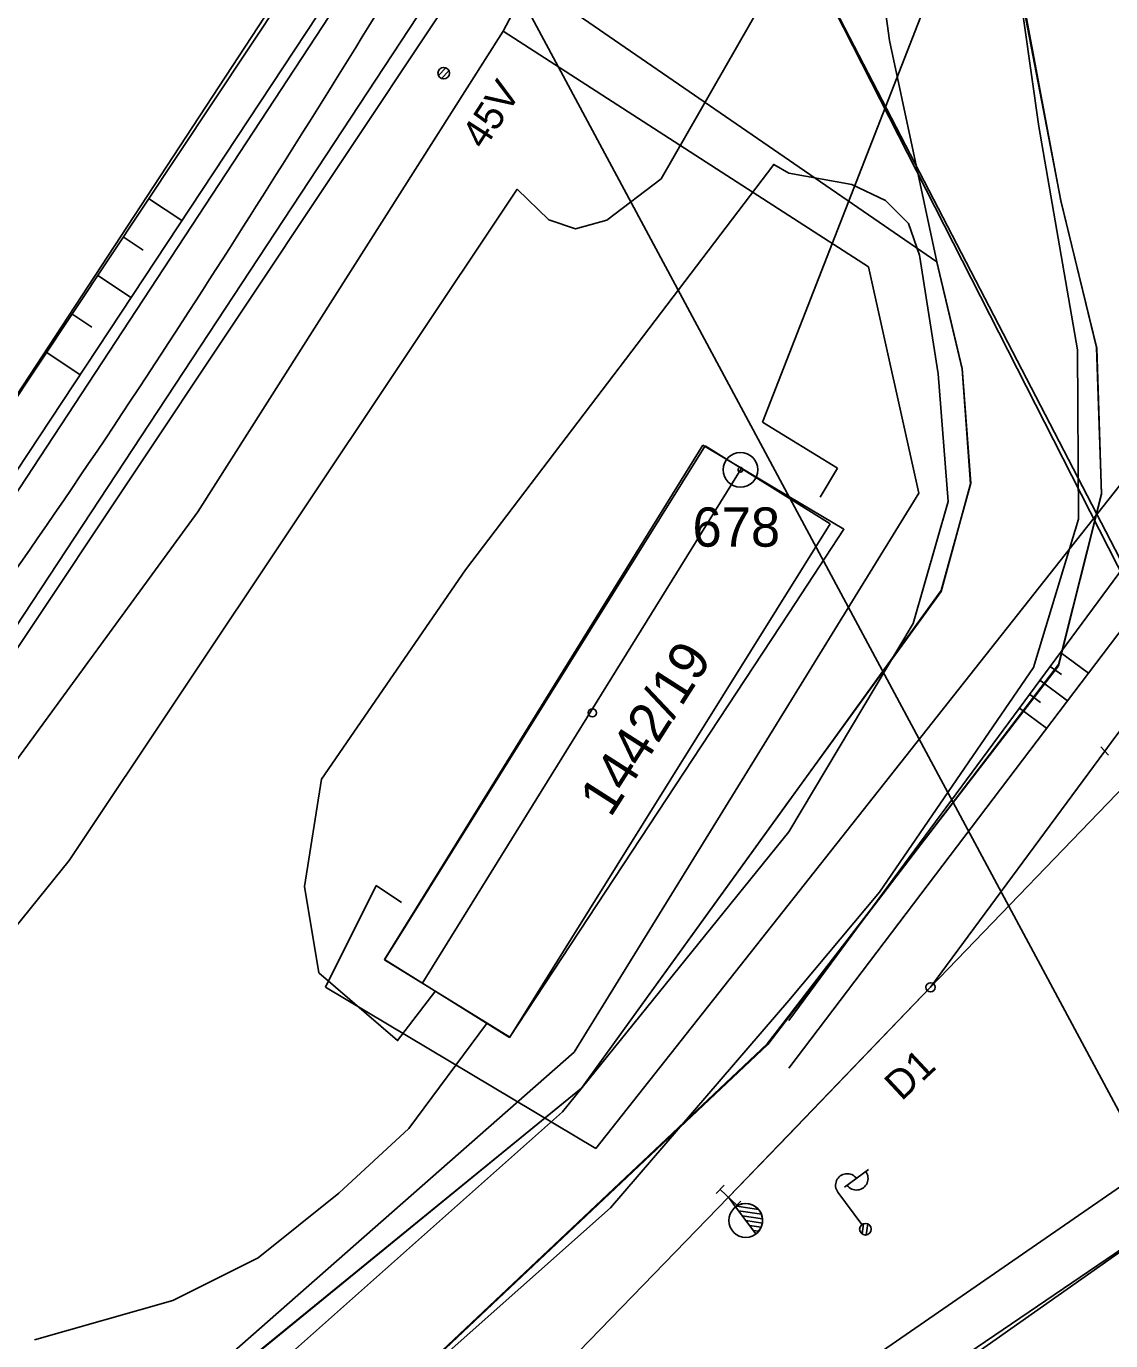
# Model space of a CAD drawing. Extents: x -469926 to -462499, y -1098642 to -1092733.
# Drawn here: x -466033 to -465986.1, y -1095836.3 to -1095779.4 of the extents above; entities that cross this region are included whole.
import ezdxf

# ---------------------------------------------------------------- set-up
doc = ezdxf.new("R2010")
doc.units = 0
for name, color, linetype in [('Vrstva 1', 7, 'Continuous'), ('Vrstva 10', 7, 'Continuous'), ('Vrstva 11', 7, 'Continuous'), ('Vrstva 12', 7, 'Continuous'), ('Vrstva 13', 7, 'Continuous'), ('Vrstva 14', 7, 'Continuous'), ('Vrstva 18', 7, 'Continuous'), ('Vrstva 24', 7, 'Continuous'), ('Vrstva 25', 7, 'Continuous'), ('Vrstva 26', 7, 'Continuous'), ('Vrstva 44', 7, 'Continuous'), ('Vrstva 48', 7, 'Continuous'), ('Vrstva 50', 7, 'Continuous'), ('Vrstva 51', 7, 'Continuous'), ('Vrstva 52', 7, 'Continuous'), ('Vrstva 55', 7, 'Continuous'), ('Vrstva 6', 7, 'Continuous'), ('Vrstva 62', 7, 'Continuous'), ('Vrstva 8', 7, 'Continuous')]:
    doc.layers.add(name, color=color, linetype=linetype)

msp = doc.modelspace()

# ---------------------------------------------------------------- linework, layer by layer
at = {"layer": 'Vrstva 1'}
for p, q in [((-465996.39, -1095774.38), (-465995.64, -1095780.02)), ((-465996.39, -1095774.38), (-465995.64, -1095780.02)), ((-465993.59, -1095789.6), (-466010.97, -1095777.64)), ((-465993.59, -1095789.6), (-466010.97, -1095777.64)), ((-465988.23, -1095786.94), (-465989.81, -1095778.71)), ((-465988.23, -1095786.94), (-465989.81, -1095778.71)), ((-465995.64, -1095780.02), (-465993.59, -1095789.6)), ((-465995.64, -1095780.02), (-465993.59, -1095789.6)), ((-465988.23, -1095786.94), (-465986.68, -1095793.31)), ((-465988.23, -1095786.94), (-465986.68, -1095793.31)), ((-465993.59, -1095789.6), (-465992.5, -1095794.22)), ((-465993.59, -1095789.6), (-465992.5, -1095794.22)), ((-465986.68, -1095793.31), (-465986.47, -1095799.63)), ((-465986.68, -1095793.31), (-465986.47, -1095799.63)), ((-465992.5, -1095794.22), (-465992.12, -1095799.18)), ((-465992.5, -1095794.22), (-465992.12, -1095799.18)), ((-466017.5, -1095819.81), (-466003.62, -1095797.56)), ((-466017.5, -1095819.81), (-466003.62, -1095797.56)), ((-466003.62, -1095797.56), (-465998.2, -1095800.94)), ((-466003.62, -1095797.56), (-465998.2, -1095800.94)), ((-465992.12, -1095799.18), (-465993.4, -1095803.83)), ((-465992.12, -1095799.18), (-465993.4, -1095803.83)), ((-465986.47, -1095799.63), (-465988.32, -1095807.03)), ((-465986.47, -1095799.63), (-465988.32, -1095807.03)), ((-465998.2, -1095800.94), (-466012.07, -1095823.16)), ((-465998.2, -1095800.94), (-466012.07, -1095823.16)), ((-465993.4, -1095803.83), (-466008.97, -1095825.37)), ((-466000.91, -1095823.47), (-465988.32, -1095807.03)), ((-466000.91, -1095823.47), (-465988.32, -1095807.03)), ((-465993.863, -1095821), (-465986.326, -1095810.774)), ((-465993.863, -1095821), (-465986.326, -1095810.774)), ((-466012.07, -1095823.16), (-466017.5, -1095819.81)), ((-466012.07, -1095823.16), (-466017.5, -1095819.81)), ((-466021.9, -1095843.27), (-466000.91, -1095823.47)), ((-466008.97, -1095825.37), (-466026.33, -1095839.54))]:
    msp.add_line(p, q, dxfattribs=at)
for points in [[(-466000, -1095839.529), (-465985.221, -1095829.328), (-465962.874, -1095813.906), (-465953.38, -1095807.354), (-465936.415, -1095795.65), (-465913.26, -1095779.668), (-465884.906, -1095760.154), (-465864.057, -1095745.674)], [(-466000, -1095827.38), (-465993.863, -1095821), (-465985.052, -1095811.84)], [(-466011.387, -1095839.14), (-466002.606, -1095830.089), (-466000, -1095827.38)]]:
    msp.add_lwpolyline(points, dxfattribs=at)
for centre, radius, start, end in [((-466272.86, -1095622.532), 299.125, 328.36903, 333.11021), ((-466585.912, -1095429.708), 666.797, 326.883272, 328.369025), ((-466186.403, -1095659.255), 250.976, 322.86317, 327.74517), ((-466186.403, -1095659.255), 250.976, 322.86317, 327.74517), ((-466305.012, -1095612.941), 331.418, 323.29604, 326.88327)]:
    msp.add_arc(centre, radius, start, end, dxfattribs=at)
at = {"layer": 'Vrstva 10'}
for p, q in [((-465988.22, -1095786.96), (-465990.52, -1095774.75)), ((-465986.67, -1095793.34), (-465988.22, -1095786.96)), ((-465986.47, -1095799.67), (-465986.67, -1095793.34)), ((-465988.33, -1095807.08), (-465986.47, -1095799.67)), ((-466000, -1095822.23), (-465988.33, -1095807.08)), ((-466000, -1095812.946), (-466008.97, -1095825.37)), ((-466008.97, -1095825.37), (-466026.35, -1095839.53))]:
    msp.add_line(p, q, dxfattribs=at)
for points in [[(-465993.594, -1095789.601), (-465993.59, -1095789.62), (-465992.5, -1095794.25), (-465992.13, -1095799.21), (-465993.41, -1095803.87), (-466000, -1095812.946)], [(-466057.14, -1095868.31), (-466021.92, -1095843.25), (-466000.94, -1095823.45), (-466000, -1095822.23)]]:
    msp.add_lwpolyline(points, dxfattribs=at)
at = {"layer": 'Vrstva 11'}
for p, q in [((-466010.97, -1095777.64), (-465993.59, -1095789.6)), ((-466015.162, -1095781.53), (-466014.838, -1095781.207)), ((-466015.032, -1095781.665), (-466014.704, -1095781.338))]:
    msp.add_line(p, q, dxfattribs=at)
msp.add_circle((-466014.931, -1095781.438), 0.25, dxfattribs=at)
at = {"layer": 'Vrstva 12'}
for p, q in [((-466025.57, -1095800.416), (-466012.353, -1095779.615)), ((-466025.57, -1095800.416), (-466012.353, -1095779.615)), ((-466012.353, -1095779.615), (-466000, -1095787.59)), ((-466012.353, -1095779.615), (-466000, -1095787.59)), ((-466040.889, -1095821.38), (-466025.57, -1095800.416)), ((-466000, -1095808.746), (-466009.287, -1095823.808)), ((-466000, -1095808.746), (-466009.287, -1095823.808)), ((-466009.287, -1095823.808), (-466025.589, -1095838.133))]:
    msp.add_line(p, q, dxfattribs=at)
msp.add_lwpolyline([(-466000, -1095787.59), (-465996.541, -1095789.823), (-465994.367, -1095799.61), (-466000, -1095808.746)], dxfattribs=at)
msp.add_lwpolyline([(-466000, -1095787.59), (-465996.541, -1095789.823), (-465994.367, -1095799.61), (-466000, -1095808.746)], dxfattribs=at)
at = {"layer": 'Vrstva 13'}
for points in [[(-465965.185, -1095700), (-465970.415, -1095715.439), (-465984.674, -1095755.127), (-465988.73, -1095764.789), (-465990.466, -1095774.691), (-465989.173, -1095783.741), (-465987.507, -1095793.408), (-465987.457, -1095800.733), (-465989.412, -1095807.157), (-465996.066, -1095816.887), (-466000.001, -1095821.576)], [(-465965.185, -1095700), (-465970.415, -1095715.439), (-465984.674, -1095755.127), (-465988.73, -1095764.789), (-465990.466, -1095774.691), (-465989.173, -1095783.741), (-465987.507, -1095793.408), (-465987.457, -1095800.733), (-465989.412, -1095807.157), (-465996.066, -1095816.887), (-466000.001, -1095821.576)], [(-466000.003, -1095776.393), (-466005.517, -1095786.009), (-466007.878, -1095787.793), (-466009.23, -1095788.167), (-466010.38, -1095787.782), (-466011.748, -1095786.463), (-466031.135, -1095815.505), (-466040.864, -1095827.544)], [(-466015.315, -1095821.196), (-466016.931, -1095823.307), (-466020.341, -1095820.371), (-466020.958, -1095816.637), (-466020.215, -1095811.994), (-466013.992, -1095802.928), (-466000.649, -1095785.382), (-466000, -1095785.759)], [(-466000.001, -1095814.271), (-465994.617, -1095805.26), (-465993.096, -1095799.98), (-465993.534, -1095794.451), (-465994.347, -1095789.318), (-465994.817, -1095787.938), (-465995.806, -1095786.945), (-465997.268, -1095786.253), (-466000, -1095785.759)], [(-466000.001, -1095814.271), (-465994.617, -1095805.26), (-465993.096, -1095799.98), (-465993.534, -1095794.451), (-465994.347, -1095789.318), (-465994.817, -1095787.938), (-465995.806, -1095786.945), (-465997.268, -1095786.253), (-466000, -1095785.759)], [(-466000.001, -1095814.271), (-466009.793, -1095826.383), (-466022.252, -1095837.464), (-466044.214, -1095854.09), (-466061.577, -1095865.629), (-466069.9, -1095872.305), (-466072.597, -1095875.223), (-466084.54, -1095879.163), (-466099.646, -1095886.963), (-466116.556, -1095897.636), (-466129.354, -1095906.519)], [(-466069.069, -1095887.041), (-466068.74, -1095880.748), (-466062.867, -1095872.536), (-466054.657, -1095866.372), (-466040.261, -1095856.604), (-466019.231, -1095840.77), (-466007.707, -1095830.547), (-466000.001, -1095821.576)], [(-466032.648, -1095836.25), (-466026.652, -1095834.548), (-466022.967, -1095832.704), (-466019.475, -1095829.911), (-466016.444, -1095827.115), (-466013.085, -1095822.585)]]:
    msp.add_lwpolyline(points, dxfattribs=at)
at = {"layer": 'Vrstva 14'}
msp.add_line((-466011.24, -1095778.817), (-465942.008, -1095907.788), dxfattribs=at)
msp.add_lwpolyline([(-466000, -1095774.803), (-465948.542, -1095874.05)], dxfattribs=at)
at = {"layer": 'Vrstva 18'}
for p, q in [((-466003.141, -1095829.929), (-466002.8, -1095829.565)), ((-466002.97, -1095829.747), (-466002.242, -1095830.431)), ((-466002.606, -1095830.089), (-466002.606, -1095830.089)), ((-466002.412, -1095830.613), (-466002.071, -1095830.249))]:
    msp.add_line(p, q, dxfattribs=at)
at = {"layer": 'Vrstva 24'}
for radius in [0.75, 0.75, 0.1, 0.1]:
    msp.add_circle((-466002.09, -1095798.6), radius, dxfattribs=at)
at = {"layer": 'Vrstva 25'}
msp.add_circle((-466008.5, -1095809.12), 0.175, dxfattribs=at)
msp.add_circle((-466008.5, -1095809.12), 0.175, dxfattribs=at)
at = {"layer": 'Vrstva 26'}
msp.add_lwpolyline([(-466000, -1095774.803), (-465957.717, -1095857.845)], dxfattribs=at)
at = {"layer": 'Vrstva 44'}
msp.add_line((-466038.588, -1095803.258), (-466021.578, -1095777.309), dxfattribs=at)
msp.add_line((-466038.588, -1095803.258), (-466021.578, -1095777.309), dxfattribs=at)
at = {"layer": 'Vrstva 48'}
for p, q in [((-466027.704, -1095786.854), (-466026.27, -1095787.807)), ((-466027.704, -1095786.854), (-466026.27, -1095787.807)), ((-466028.811, -1095788.52), (-466027.944, -1095789.096)), ((-466028.811, -1095788.52), (-466027.944, -1095789.096)), ((-466029.918, -1095790.185), (-466028.474, -1095791.145)), ((-466029.918, -1095790.185), (-466028.474, -1095791.145)), ((-466031.025, -1095791.851), (-466030.159, -1095792.427)), ((-466031.025, -1095791.851), (-466030.159, -1095792.427)), ((-466032.132, -1095793.517), (-466030.679, -1095794.483)), ((-466032.132, -1095793.517), (-466030.679, -1095794.483))]:
    msp.add_line(p, q, dxfattribs=at)
at = {"layer": 'Vrstva 51'}
for p, q in [((-466024.074, -1095858.429), (-465898.583, -1095773.292)), ((-466008.342, -1095827.971), (-465972.122, -1095782.099)), ((-466017.854, -1095816.594), (-466020.049, -1095820.998)), ((-466017.854, -1095816.594), (-466020.049, -1095820.998)), ((-466016.757, -1095817.328), (-466017.854, -1095816.594)), ((-466016.757, -1095817.328), (-466017.854, -1095816.594)), ((-466020.049, -1095820.998), (-466008.342, -1095827.971))]:
    msp.add_line(p, q, dxfattribs=at)
at = {"layer": 'Vrstva 52'}
for p, q in [((-465968.61, -1095713.179), (-466001.142, -1095796.535)), ((-465968.61, -1095713.179), (-466001.142, -1095796.535)), ((-466001.142, -1095796.535), (-465997.889, -1095798.538)), ((-466001.142, -1095796.535), (-465997.889, -1095798.538)), ((-465997.889, -1095798.538), (-465998.64, -1095799.79)), ((-465997.889, -1095798.538), (-465998.64, -1095799.79))]:
    msp.add_line(p, q, dxfattribs=at)
at = {"layer": 'Vrstva 55'}
for p, q in [((-465986.497, -1095810.592), (-465986.155, -1095810.956)), ((-465986.497, -1095810.592), (-465986.155, -1095810.956)), ((-465993.863, -1095821), (-465986.326, -1095810.774)), ((-465993.863, -1095821), (-465986.326, -1095810.774)), ((-465993.863, -1095821), (-465986.326, -1095810.774)), ((-465993.863, -1095821), (-465986.326, -1095810.774)), ((-465997.592, -1095829.656), (-465996.548, -1095828.881)), ((-465996.83, -1095831.27), (-465997.873, -1095829.864)), ((-465996.829, -1095831.671), (-465996.765, -1095831.236)), ((-465996.647, -1095831.716), (-465996.577, -1095831.243))]:
    msp.add_line(p, q, dxfattribs=at)
for points in [[(-466000.001, -1095814.271), (-465994.617, -1095805.26), (-465993.096, -1095799.98), (-465993.534, -1095794.451), (-465994.347, -1095789.318), (-465994.817, -1095787.938), (-465995.806, -1095786.945), (-465997.268, -1095786.253), (-466000, -1095785.759)], [(-466000.001, -1095814.271), (-465994.617, -1095805.26), (-465993.096, -1095799.98), (-465993.534, -1095794.451), (-465994.347, -1095789.318), (-465994.817, -1095787.938), (-465995.806, -1095786.945), (-465997.268, -1095786.253), (-466000, -1095785.759)], [(-466000, -1095822.429), (-465985.268, -1095802.488), (-465978.737, -1095794.26), (-465985.441, -1095805.31), (-466000, -1095824.497)], [(-466000, -1095822.429), (-465985.268, -1095802.488), (-465978.737, -1095794.26), (-465985.441, -1095805.31), (-466000, -1095824.497)], [(-465988.236, -1095806.505), (-465987.026, -1095807.399)], [(-465988.236, -1095806.505), (-465987.026, -1095807.399)], [(-465988.682, -1095807.109), (-465988.201, -1095807.464)], [(-465988.682, -1095807.109), (-465988.201, -1095807.464)], [(-465989.127, -1095807.712), (-465987.933, -1095808.594)], [(-465989.127, -1095807.712), (-465987.933, -1095808.594)], [(-465989.573, -1095808.315), (-465989.098, -1095808.666)], [(-465989.573, -1095808.315), (-465989.098, -1095808.666)], [(-465990.019, -1095808.918), (-465988.839, -1095809.789)], [(-465990.019, -1095808.918), (-465988.839, -1095809.789)], [(-466002.606, -1095830.089), (-465993.863, -1095821), (-465985.052, -1095811.84)], [(-466000, -1095827.38), (-465993.863, -1095821), (-465985.052, -1095811.84)]]:
    msp.add_lwpolyline(points, dxfattribs=at)
for centre, radius in [((-465993.863, -1095821), 0.2), ((-465993.863, -1095821), 0.2), ((-465996.681, -1095831.47), 0.25), ((-465996.681, -1095831.47), 0.25)]:
    msp.add_circle(centre, radius, dxfattribs=at)
for centre, radius, start, end in [((-466186.403, -1095659.255), 250.976, 322.86317, 327.74517), ((-466186.403, -1095659.255), 250.976, 322.86317, 327.74517), ((-465997.472, -1095829.566), 0.5, 36.5877, 216.5877), ((-465997.067, -1095829.273), 0.5, 215.8851, 37.2902)]:
    msp.add_arc(centre, radius, start, end, dxfattribs=at)
at = {"layer": 'Vrstva 6'}
for p, q in [((-466017.492, -1095819.798), (-466003.721, -1095797.542)), ((-466017.492, -1095819.798), (-466003.721, -1095797.542)), ((-466003.721, -1095797.542), (-466000, -1095799.757)), ((-466003.721, -1095797.542), (-466000, -1095799.757)), ((-466015.868, -1095820.828), (-466002.061, -1095798.567)), ((-466015.868, -1095820.828), (-466002.061, -1095798.567)), ((-466000, -1095804.802), (-466012.09, -1095823.171)), ((-466000, -1095804.802), (-466012.09, -1095823.171)), ((-466012.09, -1095823.171), (-466017.492, -1095819.798)), ((-466012.09, -1095823.171), (-466017.492, -1095819.798)), ((-465997.592, -1095829.656), (-465996.548, -1095828.881)), ((-465996.83, -1095831.27), (-465997.873, -1095829.864)), ((-465996.829, -1095831.671), (-465996.765, -1095831.236)), ((-465996.647, -1095831.716), (-465996.577, -1095831.243))]:
    msp.add_line(p, q, dxfattribs=at)
msp.add_lwpolyline([(-466000, -1095799.757), (-465997.614, -1095801.177), (-466000, -1095804.802)], dxfattribs=at)
msp.add_lwpolyline([(-466000, -1095799.757), (-465997.614, -1095801.177), (-466000, -1095804.802)], dxfattribs=at)
msp.add_circle((-465996.681, -1095831.47), 0.25, dxfattribs=at)
msp.add_circle((-465996.681, -1095831.47), 0.25, dxfattribs=at)
for centre, start, end in [((-465997.472, -1095829.566), 36.5877, 216.5877), ((-465997.067, -1095829.273), 215.8851, 37.2902)]:
    msp.add_arc(centre, 0.5, start, end, dxfattribs=at)
at = {"layer": 'Vrstva 62'}
msp.add_line((-466012.353, -1095779.615), (-466000, -1095755.902), dxfattribs=at)
msp.add_line((-466012.353, -1095779.615), (-466000, -1095755.902), dxfattribs=at)
for points in [[(-466146.051, -1095907.934), (-466101.273, -1095871.838), (-466070.186, -1095842.338), (-466041.53, -1095807.657), (-466020.369, -1095775.818), (-466000, -1095737.196)], [(-466144.764, -1095908.734), (-466099.567, -1095873.531), (-466068.633, -1095843.256), (-466040.475, -1095809.319), (-466019.375, -1095777.364), (-466000, -1095740.586)], [(-466133.307, -1095901.17), (-466099.465, -1095874.402), (-466068.129, -1095843.473), (-466039.87, -1095809.409), (-466018.382, -1095776.668), (-466000, -1095741.532)], [(-466126.488, -1095901.369), (-466097.622, -1095877.116), (-466083.749, -1095865.078), (-466066.256, -1095846.298), (-466037.827, -1095812.017), (-466016.048, -1095778.961), (-466000, -1095748.805)], [(-466065.598, -1095846.739), (-466037.574, -1095812.593), (-466014.979, -1095778.693), (-466000, -1095750.095)], [(-466000, -1095842.543), (-465961.809, -1095815.656), (-465912.2, -1095781.305), (-465884.525, -1095762.366)]]:
    msp.add_lwpolyline(points, dxfattribs=at)
at = {"layer": 'Vrstva 8'}
for p, q in [((-465986.497, -1095810.592), (-465986.155, -1095810.956)), ((-465986.497, -1095810.592), (-465986.155, -1095810.956)), ((-466002.301, -1095830.502), (-466002.606, -1095830.089)), ((-466002.299, -1095830.502), (-466002.3, -1095830.503)), ((-466002.3, -1095830.503), (-466001.425, -1095831.676)), ((-466001.425, -1095831.676), (-466002.299, -1095830.502)), ((-466002.252, -1095830.472), (-466001.313, -1095830.609)), ((-466002.173, -1095830.673), (-466001.185, -1095830.818)), ((-466002.015, -1095830.885), (-466001.136, -1095831.014)), ((-466001.856, -1095831.099), (-466001.142, -1095831.202)), ((-466001.698, -1095831.31), (-466001.195, -1095831.384)), ((-466001.541, -1095831.524), (-466001.304, -1095831.558))]:
    msp.add_line(p, q, dxfattribs=at)
for centre, radius in [((-465993.863, -1095821), 0.2), ((-465993.863, -1095821), 0.2), ((-466001.86, -1095831.091), 0.731)]:
    msp.add_circle(centre, radius, dxfattribs=at)
msp.add_arc((-466001.863, -1095831.088), 0.732, 306.6655, 126.6263, dxfattribs=at)

# ---------------------------------------------------------------- texts
at = {"layer": 'Vrstva 11'}
msp.add_text('45V', height=1.25, rotation=57.1348, dxfattribs=at).set_placement((-466013.185, -1095784.789))
at = {"layer": 'Vrstva 50'}
msp.add_text('678', height=1.7, dxfattribs=at).set_placement((-466004.166, -1095801.93))
msp.add_text('1442/19', height=1.7, rotation=57.411, dxfattribs=at).set_placement((-466007.715, -1095813.694))
at = {"layer": 'Vrstva 62'}
msp.add_text('D1', height=1.25, rotation=43.0251, dxfattribs=at).set_placement((-465995.121, -1095825.95))
msp.add_text('D1', height=1.25, rotation=43.0251, dxfattribs=at).set_placement((-465995.121, -1095825.95))

doc.saveas('drawing.dxf')
